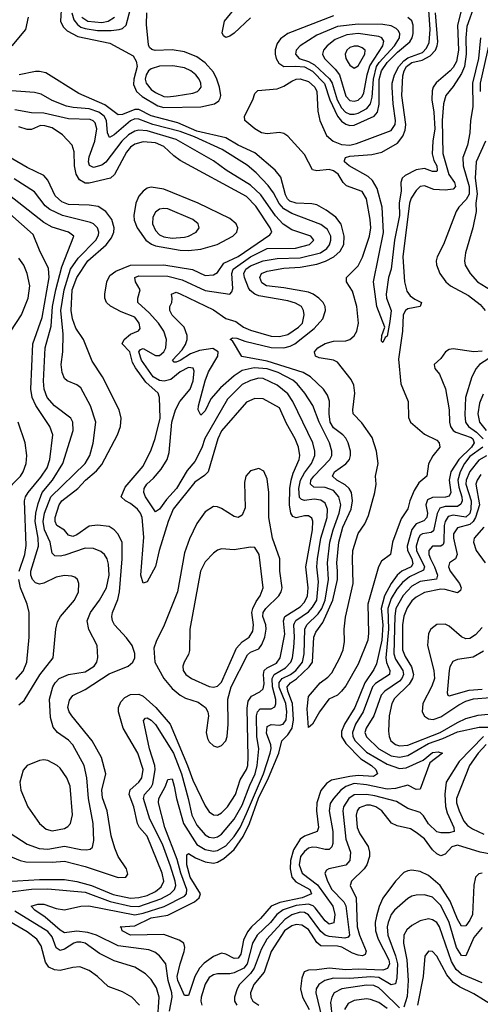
# Model space of a CAD drawing. Header units: inches. Extents: x 884549 to 1028252, y 526810 to 653624.
# Tile 592 of 656: x 993294 to 995520, y 541675 to 546437. Entities that reach past the tile are written whole.
import ezdxf

# ---------------------------------------------------------------- set-up
doc = ezdxf.new("R2010")
doc.units = ezdxf.units.IN
doc.header["$MEASUREMENT"] = 0
doc.layers.add('A9594', color=7, linetype='Continuous')

msp = doc.modelspace()

# ---------------------------------------------------------------- linework, layer by layer
at = {"layer": 'A9594', "color": 5}
for points, elevation in [([(993496.2, 546510), (993490.7, 546430), (993503.3, 546403.3), (993523.6, 546383.6), (993575.1, 546355.1), (993730, 546323.8), (993841.7, 546261.7), (993856.9, 546236.9), (993860.9, 546210), (993845.1, 546150), (993843.7, 546123.7), (993858.8, 546090), (993885.2, 546065.2), (993961.1, 546021.1), (993990, 546011.8), (994170, 546016.3), (994235, 546030), (994255.7, 546044.3), (994263.2, 546056.8), (994266.4, 546070), (994259.9, 546110), (994246.9, 546150), (994230, 546183.6), (994190, 546229.1), (994150, 546256.8), (994090, 546281.6), (994030, 546291.5), (993948.4, 546288.4), (993932.2, 546292.2), (993922, 546302), (993916.2, 546316.2), (993906.5, 546413.5), (993908.5, 546470)], 2020), ([(994410, 546445.9), (994330, 546371.8), (994310, 546356.7), (994290, 546351.3), (994279.5, 546359.5), (994273.3, 546373.3), (994283.5, 546430), (994350.3, 546510)], 1980), ([(995492.3, 546507.7), (995455.2, 546404.8), (995450.4, 546350), (995452.9, 546270), (995443.5, 546210), (995430, 546177.3), (995390, 546113.8), (995354.3, 546070), (995342.5, 546030), (995336.5, 545950), (995339.1, 545790), (995368.8, 545688.8), (995395.3, 545650), (995401, 545630), (995390, 545617.1), (995350, 545612.4), (995296.6, 545616.6), (995250, 545633.8), (995229.8, 545630.2), (995210, 545610.5), (995186.8, 545573.2), (995178.7, 545550), (995145.4, 545290), (995153.5, 545170), (995164.6, 545124.6), (995182, 545102), (995204.6, 545084.6), (995236.9, 545070), (995230.3, 545050), (995170, 545039.1), (995158.5, 545030), (995148.1, 545010), (995144.1, 544930), (995125.4, 544794.6), (995136.1, 544676.1), (995172.4, 544590), (995173.2, 544513.2), (995183.6, 544490), (995250, 544431.7), (995310, 544403.1), (995321.4, 544390), (995325, 544370), (995291.6, 544328.4), (995270.4, 544289.6), (995261.5, 544230), (995223.3, 544196.7), (995200, 544160), (995179.1, 544110), (995170, 544071.2), (995137.2, 544022.8), (995095.4, 543910), (995086, 543850), (995042.1, 543817.9), (995028.4, 543791.6), (994977.3, 543610), (994979.9, 543470), (994976, 543436), (994930, 543320.5), (994870, 543215.5), (994850, 543189.1), (994830, 543169.8), (994787.7, 543150), (994742.4, 543090), (994710, 543029.2), (994690, 543014), (994684.1, 543104.1), (994690, 543163.8), (994746.5, 543230), (994782.8, 543257.2), (994802.2, 543277.8), (994841.2, 543350), (994857.4, 543390), (994864.6, 543430), (994861.7, 543490), (994868.1, 543548.1), (994906.5, 543710), (994902.1, 543830), (994904.8, 543870), (994930, 543951.8), (994961.5, 543998.5), (994980.7, 544039.3), (995010.4, 544150.4), (995016.4, 544190), (995014.6, 544230), (995026.5, 544290), (995018.4, 544350), (994997.1, 544417.1), (994947.2, 544487.2), (994906.3, 544530), (994904.1, 544550), (994914.5, 544630), (994908.4, 544670), (994896.6, 544696.6), (994830, 544780.5), (994810, 544791), (994741, 544801), (994724, 544810), (994718.9, 544830), (994735, 544850), (994770, 544870.3), (994810, 544881.8), (994870, 544884.2), (994890, 544890.5), (994910, 544907.5), (994923, 544930), (994931, 544970), (994923.6, 545050), (994903.3, 545123.3), (994873, 545170), (994873.5, 545190), (994930, 545246.1), (994951.3, 545288.7), (994985.6, 545390), (994991, 545430), (994988.8, 545470), (994970.4, 545570.4), (994950, 545606.1), (994873.6, 545633.6), (994857.9, 545650), (994833.5, 545690), (994810, 545706.1), (994790, 545712), (994730, 545706.7), (994710, 545711.4), (994670, 545784.3), (994590, 545874.1), (994570, 545887), (994550, 545891.8), (994490, 545884.3), (994462.5, 545890), (994430, 545909.5), (994382.9, 545950), (994380.9, 545970), (994420.4, 546050), (994430, 546079.5), (994444.8, 546095.2), (994538, 546102), (994570, 546115), (994610, 546140), (994630, 546148.7), (994650, 546150.8), (994690, 546138.1), (994720.1, 546110), (994730.4, 546090), (994734.3, 545994.3), (994743.9, 545950), (994777, 545877), (994809.6, 545849.6), (994850, 545834.2), (994890, 545830.9), (994921.7, 545838.3), (995090, 545900.7), (995109.5, 545930), (995111.1, 545948.9), (995099.1, 546030), (995093.7, 546110), (995094.5, 546130), (995105.6, 546170), (995126.5, 546210), (995150, 546238.1), (995170, 546252.3), (995240.8, 546279.2), (995261, 546299), (995274, 546326), (995278.8, 546390), (995269.2, 546529.2)], 1980), ([(995441.9, 546538.1), (995410, 546410), (995414.3, 546290), (995405, 546235), (995390, 546205.6), (995375.2, 546190), (995307.5, 546132.5), (995292.3, 546110), (995287.1, 546092.9), (995285.8, 546050), (995296.1, 545990), (995300.3, 545910), (995290.8, 545850), (995288.1, 545788.1), (995295.5, 545755.5), (995310.7, 545730), (995312.3, 545707.7), (995310, 545702.2), (995290, 545702.7), (995250, 545717.3), (995210, 545711.5), (995156.5, 545683.5), (995142, 545670), (995136.4, 545650), (995137.3, 545610), (995127.9, 545550), (995129.2, 545490), (995106.4, 545370), (995090.1, 545229.9), (995077.3, 545190), (995066, 545110), (995067.4, 545090), (995089.1, 545030), (995083.2, 544976.8), (995070, 544906), (995060.4, 544899.6), (995050, 544875.3), (995042.7, 544882.7), (995045.1, 544910), (995059.5, 544950), (995020.9, 545050), (995003.4, 545170), (995051.8, 545408.2), (995046.3, 545530), (995021.3, 545621.3), (995000.1, 545660.1), (994978.4, 545678.4), (994887.2, 545730), (994864.1, 545750), (994864.4, 545755.6), (994868.2, 545770), (994890, 545776.5), (994995.6, 545784.4), (995044, 545796), (995120.9, 545839.1), (995146.7, 545873.3), (995157.4, 545902.6), (995161.2, 545930), (995140.7, 546070), (995145.8, 546165.8), (995151.8, 546190), (995163.4, 546210), (995189.6, 546230), (995238.7, 546241.3), (995277.8, 546262.2), (995303.4, 546290), (995312.3, 546310), (995314.5, 546330), (995304.4, 546470)], 1960), ([(993545.9, 546470), (993555.8, 546435.8), (993573.1, 546413.1), (993590, 546401.1), (993610, 546394.2), (993670, 546385.2), (993735.1, 546384.9), (993774.7, 546390), (993790, 546394.6), (993808.6, 546411.4), (993828.8, 546490)], 2040), ([(993258, 546310), (993322.6, 546390), (993336.3, 546450)], 2020), ([(993594.3, 546450), (993622.8, 546430), (993690, 546424.3), (993720.7, 546430), (993752.7, 546450)], 2060), ([(994810, 546455.5), (994589.8, 546370.2), (994554.7, 546345.3), (994538, 546322), (994528.5, 546291.5), (994528.7, 546270), (994533.3, 546250), (994546.5, 546226.5), (994570.4, 546210.4), (994627.5, 546212.5), (994670, 546208.3), (994710, 546188.3), (994767.8, 546127.8), (994793.4, 546050), (994830, 545970), (994850, 545946.9), (994870, 545932.4), (994890, 545925.7), (994910, 545926.8), (995007.4, 545970), (995023.5, 545990), (995031.1, 546028.9), (995032.3, 546147.7), (995042.2, 546190), (995070.4, 546230), (995120, 546280), (995179.5, 546330), (995191.8, 546350), (995196.5, 546370), (995196.3, 546410), (995190, 546430.9), (995170, 546448)], 2020), ([(995521.6, 546350), (995512.5, 546250), (995482.9, 546130), (995485.1, 546014.9), (995473.1, 545950), (995470.1, 545889.9), (995458.5, 545830), (995436.6, 545770), (995437.1, 545730), (995466.7, 545630), (995466.8, 545593.2), (995452.6, 545567.4), (995416.3, 545530), (995404, 545510), (995342.5, 545350), (995312.5, 545290), (995307.8, 545270), (995309.3, 545250.7), (995325, 545210), (995354.2, 545170), (995376.8, 545150), (995463.6, 545103.6), (995519.4, 545059.4), (995544.4, 545030)], 2020), ([(995565.1, 546330), (995519.6, 546130), (995520.5, 546090)], 2040), ([(995530, 544833.6), (995490, 544831.4), (995390, 544845.4), (995370, 544842), (995352.3, 544830), (995330, 544798), (995298, 544770), (995300.4, 544750), (995323.1, 544723.1), (995351.6, 544651.6), (995369.6, 544550), (995371.2, 544490), (995376.5, 544470), (995389.7, 544450), (995402.3, 544442.3), (995476, 544416), (995484.1, 544410), (995490.7, 544390), (995478.2, 544370), (995416.2, 544310), (995377.4, 544250), (995370.5, 544210), (995377.4, 544150), (995370, 544132), (995352.9, 544127.1), (995290, 544125.4), (995264.6, 544115.4), (995256.6, 544090), (995266, 544050), (995262.6, 544030), (995247.1, 544012.9), (995210, 543998.2), (995189, 543971), (995166.5, 543890), (995169.1, 543870), (995189.3, 543830), (995194.6, 543805.4), (995185.5, 543790), (995141.5, 543770), (995119.2, 543750), (995089.2, 543710.8), (995058, 543650), (995041.9, 543590), (995049.6, 543509.6), (995043.9, 543436.1), (995018.6, 543321.4), (995005.8, 543294.2), (994962.2, 543230), (994913.3, 543110), (994864.7, 543030), (994850, 542993.8), (994850, 542970), (994870, 542937), (994942.5, 542862.5), (994993.7, 542830), (995015.7, 542810), (995023.9, 542790), (995003.6, 542776.4), (994930, 542780.8), (994890, 542777.4), (994801.4, 542758.6), (994776.8, 542743.2), (994750, 542709.1), (994730.1, 542650), (994728, 542610), (994738.9, 542530), (994732.3, 542510), (994670, 542488.3), (994650, 542473), (994617.9, 542422.1), (994602.2, 542370), (994600.9, 542330), (994610, 542289.6), (994627.9, 542267.9), (994695.7, 542230), (994704, 542210), (994659.2, 542190), (994552.1, 542167.9), (994509.3, 542150), (994458.6, 542090), (994414.7, 542050), (994394.7, 542025.3), (994375.3, 541984.7), (994363.3, 541916.7), (994350, 541897.8), (994330, 541896.5), (994290, 541917.4), (994270, 541921.6), (994230, 541906.4), (994185.9, 541874.1), (994162.8, 541850), (994140.4, 541810), (994110, 541717.4), (994090, 541717.4), (994057.6, 541790), (994055.5, 541810), (994069.4, 541870.6), (994089.4, 541930), (994091.7, 541950), (994087, 541970), (994064.9, 541984.9), (993990, 542012), (993829.6, 542010), (993788.9, 542030), (993785.2, 542045.2), (993779.5, 542050), (993850, 542053.8), (993930, 542093.3), (994010, 542106.4), (994138.2, 542170), (994161.6, 542190), (994167.9, 542210), (994117.1, 542290), (994102, 542350), (994102, 542398), (994110, 542405), (994143.8, 542383.8), (994190, 542363.4), (994230, 542358), (994250, 542361.8), (994280.4, 542379.6), (994330, 542423.9), (994373.3, 542486.7), (994404.1, 542550), (994448.1, 542671.9), (994496.6, 542770), (994546.6, 542890), (994561.7, 542950), (994590, 542978.5), (994611.3, 543010), (994616.7, 543050), (994612.3, 543130), (994590, 543190), (994587, 543210), (994603.6, 543230), (994631.1, 543248.9), (994693.6, 543306.4), (994709.3, 543330), (994715.4, 543450), (994725.8, 543474.2), (994758.8, 543521.2), (994807.6, 543630), (994829.4, 543730), (994830.9, 543770), (994826.2, 543810), (994836.6, 543910), (994856.7, 543983.3), (994895.6, 544070), (994902.1, 544110), (994897.8, 544150), (994886.7, 544170), (994867, 544187), (994826.8, 544210), (994806.7, 544230), (994815.5, 544250), (994870.9, 544289.1), (994887.6, 544310), (994893.6, 544330), (994893.4, 544350), (994882.2, 544390), (994870, 544412.7), (994856.7, 544430), (994810, 544463.3), (994794.6, 544490), (994789.4, 544530), (994791.5, 544591.5), (994781, 544621), (994762.1, 544650), (994699.4, 544710), (994664.5, 544730), (994490, 544785.5), (994368.3, 544808.3), (994323.2, 544883.2), (994311.5, 544890), (994322, 544898), (994343.6, 544896.4), (994382.6, 544882.6), (994510, 544850.9), (994570, 544850.8), (994601.6, 544858.4), (994623.9, 544870), (994716.7, 544943.3), (994758.5, 544990), (994772.7, 545030), (994770.8, 545050), (994760.1, 545070), (994740.6, 545090), (994712.2, 545110), (994690, 545118.6), (994570, 545140.6), (994486.8, 545150), (994463.7, 545163.7), (994454.1, 545190), (994463.4, 545210), (994490, 545221.6), (994570, 545236), (994650, 545239.6), (994730, 545255.2), (994771.4, 545268.6), (994811.8, 545290), (994842.6, 545317.4), (994860.1, 545350), (994862.2, 545390), (994847.8, 545447.8), (994822.1, 545482.1), (994776.1, 545516.1), (994730, 545541.1), (994706.8, 545546.8), (994630, 545549.1), (994600.1, 545560.1), (994587.8, 545570), (994578.2, 545590), (994555.5, 545675.5), (994528.1, 545710), (994430, 545793.9), (994350, 545830.5), (994290, 545865.4), (994150, 545898.4), (994057.5, 545937.5), (993930, 545971.7), (993870, 546002.2), (993850, 546002.7), (993790, 545978.6), (993770, 545976.9), (993705.8, 546025.8), (993579.4, 546079.4), (993419.5, 546179.5), (993390, 546186.9), (993370, 546185.8), (993290.9, 546170.9)], 2020), ([(994017.5, 541642.5), (994031.6, 541710), (994029.9, 541730.1), (994011.8, 541790), (993999.9, 541870), (993969.9, 541909.9), (993946.6, 541926.6), (993918.4, 541938.4), (993770, 541958), (993664.4, 542010), (993622.5, 542022.5), (993570, 542028.5), (993510, 542021.1), (993490, 542033.5), (993416.9, 542096.9), (993366.3, 542130), (993349.8, 542150), (993380.9, 542159.1), (993410, 542159.6), (993470, 542138.3), (993510, 542131.3), (993590, 542150.1), (993628.7, 542151.3), (993850, 542107), (993890, 542115.3), (993991.7, 542148.3), (994090, 542197.8), (994100.3, 542210), (994102.3, 542230), (994073.2, 542310), (994055.6, 542375.6), (993994.6, 542530), (993964.3, 542650), (993966.8, 542670), (993998.8, 542730), (994010, 542762.4), (994030, 542764.9), (994041.1, 542730), (994051, 542670), (994086.2, 542550), (994150, 542447.2), (994190, 542423.8), (994230, 542416.4), (994250, 542418.4), (994290, 542441.9), (994330, 542486.3), (994358.8, 542530), (994390, 542598.1), (994471.7, 542790), (994504.7, 542890), (994510, 542911.8), (994507.8, 542930), (994486.3, 542986.3), (994490, 543018), (994510, 543028.7), (994550, 543024.4), (994567.4, 543030), (994581.3, 543050), (994584.5, 543090), (994579.9, 543130), (994548.4, 543208.4), (994548.6, 543231.4), (994562.8, 543250), (994602.7, 543270), (994628.6, 543290), (994660.1, 543330), (994668.9, 543370), (994671.8, 543490), (994682.5, 543510), (994736.8, 543563.2), (994754, 543590), (994770.7, 543630), (994787.4, 543730), (994781.3, 543810), (994792.3, 543910), (994808.6, 543970), (994838.7, 544050), (994845.6, 544090), (994837.1, 544130), (994810, 544159.4), (994770, 544174.4), (994716.2, 544176.2), (994699.7, 544190), (994701.9, 544210), (994715.1, 544230), (994793.5, 544310), (994802.3, 544330), (994803, 544350), (994792.2, 544390), (994742.2, 544490), (994711.4, 544571.4), (994672.3, 544630), (994635.3, 544675.3), (994613.5, 544693.5), (994543.4, 544730), (994490, 544748.5), (994427.5, 544752.5), (994370, 544740.8), (994330, 544714.6), (994264.1, 544655.9), (994217.4, 544602.6), (994190, 544544.7), (994170, 544524.7), (994167.2, 544527.2), (994157.1, 544550), (994158.3, 544570), (994189.6, 544690), (994206.1, 544733.9), (994252.3, 544810), (994252.7, 544830), (994227.2, 544847.2), (994162.5, 544837.5), (994119.7, 544820.3), (994070, 544788.4), (994050, 544779.9), (994040.5, 544780.5), (994032.9, 544790), (994079, 544841), (994094.6, 544865.4), (994103.2, 544890), (994104.1, 544910), (994088.3, 544950), (994030, 545007.7), (994019.2, 545030), (994019.8, 545050), (994028.7, 545070), (994030.7, 545089.3), (994026.8, 545110), (994050, 545118.9), (994070, 545111.4), (994230, 545033.9), (994290, 544991.4), (994337.9, 544977.9), (994376.4, 544950), (994410, 544935.4), (994510, 544906.3), (994550, 544905.6), (994590, 544915.2), (994641.8, 544950), (994660.4, 544970), (994668.8, 545010), (994665.5, 545030), (994655.4, 545050), (994626.6, 545066.6), (994590, 545077.3), (994450, 545102.2), (994429.7, 545109.7), (994407.6, 545127.6), (994400.2, 545140.2), (994380.3, 545190), (994377.6, 545210), (994387.4, 545230), (994410, 545246.5), (994470.1, 545270.1), (994538.3, 545281.7), (994650, 545285.3), (994747.9, 545310), (994778.5, 545330), (994792.1, 545347.9), (994798.6, 545370), (994798.3, 545390), (994782.4, 545422.4), (994750, 545446.8), (994610, 545500.5), (994570, 545522.8), (994548.6, 545548.6), (994520.1, 545600.1), (994494.6, 545634.6), (994436.5, 545696.5), (994393.4, 545733.4), (994272.5, 545810), (994138.2, 545870), (994070, 545896.3), (993936.7, 545930), (993870, 545956), (993850, 545957.3), (993830, 545948.4), (993750, 545879.4), (993727.7, 545867.7), (993717.5, 545890), (993713.7, 545950), (993701.6, 545970), (993676.3, 545990), (993630, 546005.2), (993551.9, 546011.9), (993519.2, 546019.2), (993450, 546046.5), (993397.3, 546077.3), (993365.6, 546085.6), (993210, 546096.5)], 2040), ([(993250, 542218.4), (993350, 542231.5), (993430, 542233.1), (993610, 542217.6), (993731.7, 542171.7), (993830, 542149.3), (993870, 542148.7), (993975.7, 542184.3), (994020.9, 542210), (994041.9, 542230), (994048.1, 542250), (994045, 542270), (994022.9, 542342.9), (993984.1, 542450), (993922.6, 542570), (993892.6, 542670), (993897.6, 542690), (993930, 542725), (993938, 542742), (993948.8, 542810), (993947.5, 542830), (993921.9, 542910), (993892.9, 543047.1), (993901.1, 543058.9), (993910, 543060.2), (993930, 543048.6), (993950, 543028.7), (994037.7, 542890), (994076.2, 542790), (994108.9, 542670), (994125.1, 542590), (994150, 542541.5), (994190, 542494.4), (994210, 542484.1), (994230, 542480.8), (994250, 542484.7), (994270, 542497.3), (994330, 542570.6), (994370, 542637.4), (994405.6, 542734.4), (994431.9, 542790), (994442.3, 542830), (994449.9, 542909.9), (994439.5, 542970), (994438.5, 543070), (994442.8, 543090), (994455.8, 543104.2), (994510, 543103.3), (994526.6, 543113.4), (994531.8, 543128.2), (994531.3, 543148.7), (994516.4, 543210), (994513.7, 543250), (994524.4, 543270), (994578.3, 543301.7), (994604.2, 543330), (994612.2, 543350), (994619.6, 543400.4), (994622.6, 543450), (994618.5, 543510), (994621.8, 543518.2), (994629.3, 543530.7), (994690, 543572.8), (994710, 543595.4), (994729.7, 543630), (994737.9, 543717.9), (994731, 543790), (994733.5, 543830), (994750.2, 543930), (994779.8, 544030), (994781.8, 544070), (994770, 544098.8), (994750, 544113.7), (994717.3, 544117.3), (994670, 544111.4), (994656.2, 544116.2), (994646.9, 544126.9), (994642.8, 544170), (994651.3, 544210), (994670, 544245), (994704.8, 544290), (994721.1, 544330), (994721.3, 544350), (994711.5, 544390), (994614.3, 544590), (994590, 544627.6), (994538, 544670), (994470, 544701.1), (994450, 544704), (994410, 544692.8), (994370, 544673.4), (994298.3, 544601.7), (994189, 544411), (994174.1, 544365.9), (994140.3, 544299.7), (994102.7, 544257.3), (994051.9, 544170), (994002.9, 544117.1), (993970, 544069.8), (993950, 544057.2), (993901.7, 544130), (993893.6, 544150), (993895.2, 544170), (993908.2, 544190), (993941, 544219), (993977.5, 544262.5), (994007.4, 544310), (994015.6, 544344.4), (994029.9, 544490), (994046.4, 544550), (994067.2, 544590), (994117.6, 544650), (994132.5, 544690), (994136.5, 544736.5), (994131.6, 544751.6), (994110, 544754.3), (994070, 544733.6), (994023.6, 544696.4), (993991.8, 544688.2), (993970, 544691.4), (993939.4, 544710), (993882.4, 544790), (993870, 544830), (993878, 544842), (993890, 544846.4), (993950, 544813.1), (993970, 544812.9), (993989.9, 544830), (993999.4, 544850), (994004.2, 544890), (993989.9, 544929.9), (993965.3, 544970), (993920, 545020), (993865.3, 545070), (993865.5, 545090), (993875.4, 545130), (993853.4, 545170), (993850.8, 545190), (993870, 545197.5), (994010, 545196.5), (994078.9, 545178.9), (994190, 545127), (994310, 545109.1), (994319.7, 545120.3), (994323.5, 545136.5), (994319.6, 545210), (994325.7, 545230), (994409.8, 545290.2), (994490, 545330.6), (994627.2, 545332.8), (994695, 545350), (994715.5, 545370), (994701.5, 545390), (994610, 545420.1), (994567.6, 545447.6), (994530, 545488.7), (994459.4, 545590), (994410, 545637.2), (994292.5, 545710), (994230, 545755), (994050, 545857.2), (993910, 545899.1), (993870, 545902.7), (993850, 545897.9), (993820.2, 545879.8), (993786.7, 545850), (993710, 545748), (993690, 545734), (993650, 545722.3), (993631.6, 545731.6), (993626.8, 545750), (993630, 545773.6), (993656.8, 545850), (993667.3, 545910), (993657.8, 545937.8), (993648.2, 545948.2), (993633.9, 545953.9), (993530, 545957.1), (993410, 545984.7), (993350, 545986.3), (993270, 546001.4)], 2060), ([(993230, 542269.3), (993390, 542278.9), (993510, 542279.1), (993570.5, 542269.5), (993640.4, 542250), (993745.5, 542205.5), (993830, 542188.5), (993870, 542190.7), (993910, 542201.6), (993950, 542220.3), (993977.2, 542242.8), (993989.9, 542270), (993983.1, 542310), (993910, 542487.7), (993873.4, 542530), (993863.3, 542550), (993845.2, 542630), (993822.7, 542690), (993827.4, 542712.6), (993869, 542750), (993883.4, 542770), (993889.9, 542809.9), (993864.7, 542890), (993793.9, 543010), (993771.1, 543090), (993771.4, 543110), (993782.6, 543137.4), (993801.9, 543158.1), (993830, 543173.2), (993870, 543174.6), (993890, 543164.9), (993951.2, 543111.2), (994020.8, 543030), (994105.5, 542830), (994130, 542759.1), (994190, 542635.2), (994210, 542605.6), (994230.8, 542590.8), (994250, 542590.1), (994270, 542601.2), (994298.2, 542630), (994337.1, 542690), (994358.9, 542761.1), (994389.9, 542810), (994396, 542830), (994398.7, 542870), (994393.2, 543106.8), (994398.8, 543141.2), (994415, 543165), (994454.5, 543185.5), (994470, 543201), (994474.8, 543225.2), (994471.9, 543270), (994475.8, 543290), (994490, 543302.7), (994534.8, 543325.2), (994552.6, 543350), (994575, 543465), (994569.5, 543530), (994574.8, 543550), (994650, 543597.2), (994670, 543619.6), (994684.9, 543650), (994687.9, 543690), (994677.7, 543790), (994709.2, 543970), (994711.3, 544011.3), (994705.6, 544025.6), (994690, 544037.9), (994670, 544038.1), (994630, 544027.6), (994613.7, 544033.7), (994604.3, 544050), (994598.2, 544090), (994600.1, 544170), (994605.8, 544210), (994615.8, 544244.2), (994645, 544310), (994647.6, 544330), (994640.9, 544370), (994626.2, 544410), (994584.2, 544484.2), (994550, 544559.6), (994470, 544603.8), (994430, 544605), (994390, 544587.7), (994270, 544449.2), (994250.8, 544410), (994204.2, 544250), (994187.3, 544232.7), (994139.8, 544200.2), (994036.1, 544070), (994011.5, 544010), (993968.4, 543870), (993950, 543791.9), (993910, 543718.1), (993890, 543712.2), (993879.6, 543750), (993893.8, 543933.8), (993885.3, 544030), (993878.2, 544050), (993863.7, 544070), (993830, 544096.7), (993804.8, 544110), (993784.8, 544130), (993804.1, 544175.9), (993890, 544277.1), (993930, 544356.5), (993948.6, 544411.4), (993973.1, 544510), (993969.4, 544609.4), (993963.2, 544630), (993903.3, 544683.3), (993853.3, 544753.3), (993839.4, 544779.4), (993825.4, 544830), (993789.5, 544870), (993798.7, 544890), (993830, 544916.4), (993868.2, 544931.8), (993876.6, 544943.4), (993871.9, 544970), (993850, 544997.7), (993783.7, 545023.7), (993732, 545052), (993713.2, 545070), (993704.5, 545090), (993705, 545110), (993715, 545170), (993730, 545199.1), (993758.4, 545221.6), (993829.9, 545250.1), (993990, 545251.6), (994129.5, 545229.5), (994190, 545199.9), (994230, 545202.6), (994250, 545215), (994281.2, 545258.8), (994350, 545292.1), (994502.8, 545397.2), (994511.9, 545410), (994505, 545430), (994435.4, 545535.4), (994390, 545582.2), (994070, 545756.7), (994038.6, 545778.6), (993990, 545823.1), (993950, 545842), (993890, 545846.2), (993850, 545834.4), (993830, 545820.1), (993810, 545796.9), (993751.3, 545688.8), (993732.1, 545670), (993630, 545647.1), (993610, 545647), (993582.2, 545662.2), (993566.2, 545690), (993558.3, 545730), (993557.4, 545797.4), (993547.2, 545830), (993500.8, 545880.8), (993450, 545914.8), (993415.6, 545924.4), (993395, 545925), (993350, 545905.9), (993330, 545905.7), (993290, 545919.5)], 2080), ([(995546.1, 545850), (995500.3, 545750), (995495.4, 545670), (995505.5, 545594.5), (995499.1, 545550), (995499.9, 545510), (995483.9, 545430), (995449.6, 545310), (995444.7, 545270), (995447.5, 545250), (995471.5, 545210), (995506.3, 545170), (995570, 545130.1)], 2040), ([(993230, 542398.5), (993295.5, 542370), (993324, 542364), (993450, 542362.9), (993510, 542367), (993610, 542340.7), (993770, 542288.5), (993807.6, 542290), (993815.8, 542304.2), (993810.4, 542330), (993770.3, 542390.3), (993753.4, 542430), (993736.7, 542490), (993717.3, 542610), (993694.2, 542674.2), (993691.5, 542710), (993709.5, 542790), (993689.1, 542869.1), (993644.3, 542950), (993545.8, 543070), (993533, 543090), (993527.2, 543110), (993534.2, 543145.8), (993550.8, 543169.2), (993610, 543196.9), (993726.3, 543273.7), (993818.5, 543310), (993841.3, 543330), (993849.8, 543350), (993850.9, 543370.9), (993837.8, 543410), (993810, 543446.8), (993751.4, 543510), (993741.7, 543530), (993738.5, 543550), (993741.7, 543570), (993768, 543632), (993776.8, 543670), (993789.4, 543829.4), (993788.8, 543908.8), (993769.6, 543949.6), (993750, 543970.5), (993725.6, 543985.6), (993670, 543993), (993630, 543986.8), (993570, 543945.4), (993550, 543938.2), (993530, 543944.1), (993510, 543967.9), (993473, 543990), (993464.6, 544010), (993465.9, 544030), (993484.9, 544090), (993497.7, 544110), (993575.4, 544170), (993611.9, 544210), (993664.6, 544255.4), (993690, 544285.8), (993766.5, 544430), (993780.6, 544470), (993783.9, 544510), (993775, 544550), (993694.5, 544710), (993644.8, 544784.8), (993602.9, 544890), (993565.4, 544945.4), (993549.6, 544990), (993543, 545030), (993547.4, 545130), (993569.7, 545190), (993623.7, 545270), (993711.3, 545348.7), (993738.3, 545381.7), (993748.8, 545410), (993750.7, 545430), (993739.2, 545470), (993709.9, 545510), (993672.8, 545532.8), (993630, 545539.3), (993530, 545544), (993496.9, 545556.9), (993464.5, 545584.5), (993430, 545660.7), (993410, 545684.1), (993330, 545723), (993210, 545791.7)], 2120), ([(993221, 542521), (993330.2, 542450), (993388, 542428), (993430, 542425.3), (993510, 542440.3), (993590, 542423.8), (993617.3, 542422.7), (993634.5, 542425.5), (993645.7, 542434.3), (993652.6, 542467.4), (993649.5, 542550), (993627.1, 542670), (993618.7, 542770), (993604.7, 542830), (993550, 542930.6), (993530, 542952.8), (993476.1, 542990), (993455.8, 543015.8), (993442.7, 543062.7), (993438.4, 543150), (993453.1, 543210), (993464.6, 543230), (993484.3, 543250), (993530, 543270.1), (993610, 543283.7), (993653.1, 543310), (993666.9, 543330), (993671.6, 543351.6), (993668, 543410), (993627.2, 543487.2), (993620.2, 543530), (993635.8, 543570), (993679, 543630), (993713.6, 543690), (993725.8, 543750), (993723.7, 543803.7), (993716.5, 543830), (993704.2, 543850), (993685.2, 543865.2), (993650, 543880.2), (993610, 543881.6), (993512.4, 543847.6), (993490, 543842.6), (993464, 543844), (993450, 543856.4), (993441, 543910), (993413.5, 543970), (993406.5, 544010), (993412.9, 544050), (993444.9, 544130), (993610.7, 544290), (993632, 544330), (993649.2, 544389.2), (993661.5, 544490), (993635.9, 544570), (993590, 544656.8), (993570, 544670.8), (993522.4, 544690), (993510, 544702.4), (993499.8, 544730), (993494.5, 544770), (993502.8, 544830), (993503.1, 544916.9), (993493, 545030), (993508.8, 545130), (993539.4, 545230), (993575.6, 545284.4), (993662.1, 545370), (993674.2, 545394.2), (993675.8, 545410), (993669.9, 545429.9), (993650, 545449.1), (993635.8, 545455.8), (993500.3, 545490), (993439.1, 545519.1), (993416.4, 545536.4), (993364.7, 545604.7), (993267.3, 545667.3)], 2140), ([(993290, 543123), (993315.8, 543144.2), (993391.7, 543268.3), (993455, 543350), (993467.7, 543490), (993475.8, 543524.2), (993491.4, 543550), (993559.3, 543630), (993577.2, 543670), (993580.3, 543710), (993573.1, 543730), (993560.5, 543740.5), (993545.9, 543745.9), (993510, 543748.3), (993470, 543741.5), (993410, 543711.2), (993390, 543707.1), (993370, 543713.2), (993355.5, 543730), (993347.2, 543750), (993346.8, 543770), (993383.9, 543890), (993383.3, 543930), (993368.8, 544010), (993371.2, 544050), (993382.7, 544097.3), (993402.7, 544150), (993451.7, 544210), (993502, 544290), (993551.9, 544450), (993551.1, 544490), (993540.2, 544510), (993462.3, 544570), (993426.8, 544610), (993411.2, 544650), (993408.9, 544688.9), (993417.1, 544850), (993445.5, 544954.5), (993452.8, 545050), (993468, 545130), (993498, 545242), (993555.6, 545390), (993529.8, 545409.8), (993450, 545434.3), (993410, 545456.3), (993190, 545629.5)], 2160), ([(993290.8, 543770), (993318.1, 543850), (993325.3, 543894.7), (993317.3, 544110), (993322.1, 544130), (993334.1, 544150), (993395.9, 544224.1), (993425.7, 544270), (993439.6, 544310), (993453.4, 544430), (993439.1, 544470), (993370.9, 544570.9), (993354.7, 544610), (993347, 544650), (993356.9, 544870), (993402.7, 544997.3), (993436, 545190), (993433.3, 545233.3), (993390, 545322.1), (993358.8, 545398.8), (993188.4, 545548.4)], 2180), ([(993250.9, 544930), (993303, 545010), (993334.4, 545090), (993342.5, 545150), (993329.7, 545210), (993313.4, 545250), (993290, 545284.1)], 2220), ([(995611.3, 544830), (995517.1, 544770), (995500.8, 544750), (995479.5, 544710), (995449.4, 544610.6), (995445.2, 544525.2), (995448.9, 544490), (995462.8, 544470), (995501.4, 544441.4), (995533.6, 544410)], 2040), ([(995533.9, 544626.1), (995517.1, 544582.9), (995508.1, 544530), (995517.4, 544490), (995548.4, 544450)], 2060), ([(993220.4, 544150), (993296.8, 544230), (993310.5, 544250), (993324.7, 544290), (993328.1, 544330), (993320.2, 544390), (993285.5, 544490)], 2220), ([(995532.3, 544370), (995470, 544324), (995444.5, 544290), (995422.9, 544250), (995412, 544210), (995416.1, 544176.1), (995431.5, 544130), (995432.7, 544110), (995426.9, 544093.1), (995410, 544082.9), (995350, 544083.2), (995325.6, 544074.4), (995312, 544048), (995294.5, 543965.5), (995282.8, 543957.2), (995240.5, 543950), (995230, 543943.5), (995221.2, 543930), (995210.3, 543890), (995212.3, 543870), (995250.3, 543790), (995245.4, 543774.6), (995178, 543742), (995145, 543715), (995117.7, 543682.3), (995090, 543637.2), (995073.6, 543590), (995077.1, 543490), (995063.4, 543350), (995067.5, 543327.5), (995083.3, 543290), (995080.8, 543270), (995013.4, 543226.6), (995000.1, 543210), (994954.3, 543090), (994917.9, 543030), (994902.1, 542990), (994903.5, 542970), (994914.8, 542950), (994970, 542895.1), (995070, 542837.1), (995130, 542815.3), (995162.1, 542817.9), (995243.6, 542856.4), (995290, 542893.3), (995316.6, 542896.6), (995337, 542890), (995277.2, 542842.8), (995230, 542715.1), (995210, 542714.3), (995170, 542735.5), (995110, 542718.1), (995070, 542715), (994970, 542736), (994910, 542742.6), (994870, 542727.9), (994846.9, 542710), (994810, 542669.9), (994794.6, 542645.4), (994789.8, 542610.2), (994807.6, 542510), (994807.1, 542452.9), (994803, 542437), (994790, 542423.8), (994770, 542423.9), (994730, 542434.1), (994710, 542434.9), (994690, 542429.4), (994670, 542414.6), (994650.6, 542390), (994644.1, 542350), (994658.9, 542310), (994733.2, 542253.2), (994808.1, 542150), (994817.2, 542110), (994811.8, 542068.2), (994790, 542062.6), (994770, 542078.2), (994722.2, 542142.2), (994711.7, 542151.7), (994690, 542159.4), (994630, 542152.3), (994567.8, 542132.2), (994536.8, 542110), (994507, 542070), (994441.2, 542010), (994419.7, 541970), (994393.8, 541870), (994378, 541850), (994330, 541826.5), (994310, 541822.2), (994250, 541823), (994230, 541818.1), (994210, 541805.2), (994190, 541771.7), (994171.6, 541710), (994168.8, 541690), (994174.4, 541670)], 2040), ([(995550, 544327.6), (995513.7, 544306.3), (995470, 544251.6), (995452.1, 544210), (995451.3, 544190), (995476.8, 544110), (995475.5, 544070), (995470, 544049.1), (995450, 544030.8), (995390, 544041.4), (995365.8, 544034.2), (995350.3, 544010), (995345.6, 543990), (995344.3, 543910), (995340.5, 543899.5), (995329.7, 543890.3), (995289.2, 543890), (995271.7, 543870), (995272.3, 543850), (995279.2, 543830), (995299.7, 543790), (995313.6, 543750), (995308.4, 543731.6), (995230, 543719.2), (995190, 543697.4), (995147.5, 543652.5), (995112.5, 543590), (995107.1, 543552.9), (995102.1, 543370), (995110, 543344.9), (995145.9, 543290), (995148.9, 543270), (995140.7, 543250), (995130, 543238.1), (995059.6, 543190), (995041.4, 543170), (995005.4, 543070), (994968, 543010), (994963, 542990), (994970, 542968.6), (995030.5, 542910), (995090, 542876.4), (995130, 542869.6), (995170, 542878.3), (995270, 542936.5), (995339, 542961), (995410, 542993.5), (995515.2, 543015.2), (995556.1, 543016.1)], 2060), ([(995523.3, 544236.7), (995505.4, 544210), (995499.1, 544190), (995517.2, 544090), (995497.9, 544030), (995486.3, 544010), (995470, 543995.6), (995410, 543979.5), (995391.7, 543950), (995391.2, 543928.8), (995409, 543850), (995400.4, 543830), (995371, 543810), (995366.3, 543790), (995374.4, 543770), (995420.4, 543710), (995427.8, 543690), (995424.4, 543675.6), (995410, 543664.9), (995350, 543681.3), (995330, 543682.1), (995250, 543666.8), (995210, 543644.8), (995190, 543627.1), (995167.4, 543592.6), (995150, 543552.2), (995144.2, 543510), (995144.4, 543390), (995156.6, 543356.6), (995187.9, 543307.9), (995196.9, 543270), (995192, 543250), (995176, 543224), (995105.9, 543154.1), (995092.2, 543130), (995080.1, 543070), (995076.6, 542996.6), (995079.3, 542970), (995088.3, 542950), (995110, 542931.3), (995130, 542924.8), (995170, 542929), (995326.4, 542990), (995410, 543038.7), (995450, 543056.8), (995510, 543073.5), (995590, 543081.2)], 2080), ([(995537.5, 543982.5), (995491.1, 543930), (995486.8, 543910), (995500.8, 543870), (995544, 543810)], 2120), ([(993274.5, 543245.5), (993310, 543286.4), (993328.3, 543330), (993339.9, 543450), (993339.4, 543570), (993329.9, 543610), (993297.2, 543690), (993289.2, 543730)], 2180), ([(995530, 543497.4), (995498, 543462), (995470, 543444.1), (995450, 543442.8), (995430, 543451.8), (995370, 543503.2), (995350, 543513.4), (995310, 543511.2), (995281.9, 543490), (995270, 543467.6), (995264.8, 543410), (995296.5, 543290), (995298.8, 543250), (995286.2, 543213.8), (995241.9, 543130), (995238.7, 543090), (995250, 543068.1), (995270, 543056.3), (995293, 543053), (995330, 543065.2), (995416, 543124), (995450, 543141.6), (995488.4, 543151.6), (995570, 543159.2)], 2120), ([(995536.4, 543383.6), (995485.5, 543354.5), (995410, 543342.2), (995387.7, 543332.3), (995373.6, 543306.4), (995370.7, 543290), (995360.9, 543180.9), (995363.7, 543170), (995370, 543166.8), (995466.4, 543193.6), (995530, 543198.6)], 2140), ([(995536.3, 542970), (995417.8, 542850), (995356, 542750), (995349.5, 542690.5), (995352.2, 542632.2), (995360.5, 542600.5), (995392.9, 542530), (995394.7, 542510), (995370, 542503.6), (995330, 542504), (995310, 542509.8), (995270, 542547), (995246.1, 542586.1), (995230, 542602.5), (995170, 542621.9), (995115.4, 542655.4), (995010, 542683.8), (994969.8, 542690.2), (994911.2, 542688.8), (994885.2, 542670), (994859.5, 542630), (994855.4, 542610), (994870, 542473.7), (994893.4, 542410), (994890.1, 542370), (994870, 542347.7), (994788.2, 542330), (994776.6, 542323.4), (994769.4, 542310), (994781.9, 542270), (994802.4, 542230), (994861.4, 542170), (994870, 542151), (994887.8, 542010), (994881, 541999), (994865.5, 541994.5), (994790, 542002.7), (994770, 542009.4), (994750, 542027.8), (994690, 542107.4), (994670, 542118.8), (994650, 542120), (994610, 542107.8), (994575.5, 542084.5), (994489, 541990), (994460.5, 541939.5), (994427.2, 541850), (994410, 541824.2), (994357.1, 541770), (994345.3, 541750), (994332, 541710), (994332.2, 541690), (994343.8, 541670)], 2060), ([(995548.8, 542931.2), (995510.6, 542890), (995468.4, 542830), (995405.1, 542670), (995405.1, 542650), (995418, 542610), (995441.5, 542561.5), (995459.2, 542539.2), (995482.9, 542522.9), (995537.3, 542497.3)], 2080), ([(995596.4, 542396.4), (995520.3, 542410), (995410, 542444.8), (995383.4, 542436.6), (995350, 542400.5), (995330, 542392.7), (995310, 542402.3), (995290, 542421.4), (995250, 542474.5), (995210, 542506.6), (995183.4, 542523.4), (995118.7, 542538.7), (995091.2, 542551.2), (995044.1, 542610), (995015.8, 542630), (994990, 542638), (994970, 542637.8), (994935.5, 542624.5), (994924.4, 542610), (994920.5, 542590), (994925.7, 542530), (994938.7, 542498.7), (994978.3, 542438.3), (994984.9, 542410), (994984.1, 542390), (994971.3, 542350), (994959.2, 542330), (994898, 542270), (994891.4, 542250), (994919.8, 542190), (994924.9, 542050), (994935.9, 542010), (994968.8, 541931.2), (994964.3, 541915.7), (994950.7, 541909.3), (994930, 541911.8), (994902.2, 541922.2), (994851.1, 541951.1), (994830, 541956.2), (994750, 541958.2), (994730, 541973.6), (994690, 542036.9), (994657.2, 542057.2), (994630, 542060.8), (994610, 542055.1), (994574.6, 542030), (994509, 541930), (994475.3, 541830), (994426.1, 541770), (994410.1, 541729.9), (994411.3, 541710), (994421.3, 541690), (994450, 541670.7)], 2080), ([(995530, 542309.9), (995513.9, 542306.1), (995497.6, 542290), (995489.2, 542250.8), (995482.1, 542110), (995470, 542082.1), (995450, 542054.9), (995430, 542053.6), (995410, 542086.3), (995374.2, 542174.2), (995325.8, 542250), (995270, 542297.9), (995230, 542316.7), (995190, 542324), (995170, 542321.2), (995150, 542312), (995110, 542270.7), (995050, 542187.7), (995031.8, 542148.2), (995018, 542102), (995012.3, 542070), (995013.9, 542030), (995026, 541990), (995078, 541890), (995080.8, 541870), (995072.2, 541847.8), (995050, 541840.8), (994930, 541844.8), (994870, 541841.8), (994790, 541850.5), (994730, 541841), (994690, 541840.2), (994668.6, 541831.4), (994658, 541802), (994651.8, 541750), (994661.7, 541710), (994692.7, 541650)], 2120), ([(995530, 542046.7), (995490, 541998.1), (995450.1, 541909.9), (995430, 541910.6), (995404.9, 541950), (995370, 542070.5), (995330, 542152.5), (995290, 542192.9), (995250, 542204.1), (995210, 542203), (995190, 542198), (995170, 542186), (995105.1, 542130), (995090, 542109), (995074.3, 542070), (995070.4, 542049.6), (995073.5, 542010), (995110.5, 541910), (995119.4, 541870), (995117.3, 541802.7), (995110, 541773.5), (995090, 541768.8), (995030, 541805.1), (994990, 541808), (994890, 541800), (994810, 541801.2), (994769.4, 541790.6), (994739.1, 541770), (994727.3, 541750), (994725.9, 541730), (994754, 541610)], 2140), ([(993959.4, 541590), (993968.3, 541710), (993955, 541755), (993930, 541794.8), (993901.8, 541821.8), (993850, 541855), (993750, 541884.5), (993680.2, 541920.2), (993610.7, 541970), (993590, 541975.9), (993570, 541975.5), (993556.2, 541970), (993510, 541941.1), (993490, 541935.2), (993470, 541948.2), (993450, 542001), (993430, 542026.3), (993270, 542124.6)], 2060), ([(995530, 541778.3), (995430, 541821.4), (995403.9, 541843.9), (995381.4, 541881.4), (995323.1, 542050), (995310, 542070.4), (995290, 542083.4), (995270, 542088), (995230, 542078.8), (995190, 542056.8), (995164.8, 542035.2), (995151, 542009), (995148.6, 541970), (995165.8, 541890), (995171.9, 541790), (995166.6, 541713.4), (995150, 541660.7)], 2160), ([(993873.6, 541670), (993836.1, 541710), (993790, 541735.2), (993720.7, 541760.7), (993669.8, 541810), (993630, 541838.8), (993584.3, 541855.7), (993550, 541853.7), (993490, 541838.5), (993461.3, 541841.3), (993434, 541854), (993418.4, 541878.4), (993397.6, 541957.6), (993376.4, 541990), (993330, 542025.3), (993252.1, 542070)], 2080), ([(995630, 541637.8), (995490, 541724.8), (995419.3, 541759.3), (995390, 541780.7), (995357.9, 541817.9), (995310, 541907), (995290, 541930.8), (995270, 541932.1), (995252.5, 541907.5), (995244.2, 541810), (995217.3, 541670)], 2180), ([(995130, 541658), (995050, 541736.7), (995030, 541753.9), (995005.6, 541765.6), (994970, 541767), (994850.4, 541749.6), (994813.3, 541730), (994802.4, 541710), (994796.9, 541683.1), (994803.6, 541610)], 2160), ([(995070, 541653.9), (995030, 541683.8), (994990, 541698.8), (994970, 541700.9), (994910, 541693.4), (994881.9, 541678.1), (994864.2, 541650)], 2180)]:
    msp.add_lwpolyline(points, dxfattribs=dict(at, elevation=elevation))
for points, elevation in [([(994930, 546416.2), (994830, 546403.9), (994730, 546361.5), (994648.9, 546311.1), (994630.1, 546290), (994626.6, 546270), (994644.4, 546250), (994690, 546234.5), (994718.7, 546218.7), (994791.6, 546151.6), (994803.8, 546130), (994829, 546049), (994850, 546011.5), (994869.4, 545990), (994890, 545980.1), (994910, 545979.6), (994930, 545985.5), (994972.4, 546007.6), (994989.7, 546030), (994997.6, 546062.4), (995003.5, 546150), (995018.5, 546210), (995031.7, 546230), (995105.3, 546310), (995130.3, 546350), (995131.1, 546370), (995124.2, 546384.2), (995114.4, 546394.4), (995090, 546407), (995050, 546414.2)], 2040), ([(994930, 546371.1), (994875.9, 546364.1), (994819.5, 546340.5), (994780.7, 546310), (994763, 546290), (994756.8, 546270), (994767.1, 546250), (994818.2, 546198.2), (994839, 546170), (994870, 546066.8), (994890, 546046.3), (994910, 546042.4), (994930, 546047.5), (994950, 546065), (994957.3, 546082.7), (994973.1, 546170), (994985.7, 546214.3), (995049.6, 546310), (995053.6, 546333.6), (995043.9, 546350), (995030, 546356.6)], 2060), ([(994910, 546309.2), (994890, 546302.3), (994874.5, 546290), (994866.4, 546270), (994870.1, 546250), (994881.4, 546230), (994890, 546217.5), (994910, 546202.9), (994930, 546214.3), (994962.9, 546270), (994963.4, 546290), (994950, 546301.6), (994930, 546308.6)], 2080), ([(994033.3, 546213.3), (993970, 546212.3), (993930, 546199.9), (993916.1, 546190), (993904.5, 546170), (993900.5, 546150), (993904.8, 546130), (993930, 546098.8), (993950, 546084.4), (993990, 546066.4), (994010, 546064), (994050, 546068.4), (994130, 546082.1), (994153.5, 546090), (994162, 546098), (994170.5, 546110), (994169.8, 546130), (994161.3, 546150), (994145.7, 546170), (994121.8, 546190), (994090, 546205)], 2040), ([(993930, 545627.3), (993910, 545622.4), (993890, 545608.2), (993870, 545583.8), (993854.7, 545550), (993845.3, 545490), (993847.8, 545467.8), (993861.5, 545430), (993903.1, 545370), (993931.1, 545351.1), (993950, 545344.1), (994070, 545322.2), (994110, 545320.2), (994170, 545327.7), (994248.2, 545350), (994324.3, 545390), (994343.8, 545410), (994348.7, 545430), (994340.5, 545450), (994310, 545475.1), (994156.2, 545550), (993990, 545617.5)], 2120), ([(993990, 545524), (993970, 545519.9), (993950, 545505.8), (993937.6, 545482.4), (993936.4, 545450), (993950, 545417.8), (993970, 545397.1), (993990, 545387.2), (994030, 545380.9), (994090, 545385.1), (994110, 545390.1), (994147.6, 545410), (994161.1, 545430), (994157, 545450), (994130, 545470.4), (994010, 545521.8)], 2140), ([(994450, 544266.6), (994410, 544254.8), (994387.1, 544230), (994381.2, 544198.8), (994383.5, 544076.5), (994370, 544041), (994350, 544029.8), (994330, 544033.8), (994270, 544072.5), (994250, 544081.7), (994230, 544083.2), (994190, 544056.2), (994150, 544000.8), (994114.3, 543925.7), (994090, 543858.9), (994057.1, 543670), (993992.1, 543507.9), (993952.9, 543430), (993942.4, 543397.6), (993947.8, 543330), (993990, 543250.1), (994030, 543202.2), (994070, 543169.6), (994095.8, 543155.8), (994156.8, 543136.8), (994191.6, 543110), (994202.6, 543090), (994205.8, 543070), (994194.4, 542990), (994201.1, 542961.1), (994210, 542944), (994230, 542925.2), (994250, 542918.8), (994270, 542926.4), (994290, 542949.2), (994297, 542970), (994301.1, 543030), (994299.3, 543150), (994315.4, 543210), (994395.2, 543364.8), (994410, 543377.9), (994450, 543394.5), (994465, 543415), (994478.2, 543450), (994485.4, 543490), (994483.4, 543510), (994469.5, 543550), (994470.2, 543570), (994484.4, 543590), (994546.1, 543650), (994558.2, 543670), (994563.4, 543690), (994552.1, 543770), (994551.9, 543830), (994516.2, 543930), (994498.7, 544030), (994498.7, 544150), (994490, 544217), (994473.7, 544253.7)], 2120), ([(994410, 543886.2), (994330, 543872.7), (994270, 543877.2), (994250, 543871.1), (994230, 543856.9), (994190, 543815.6), (994168.3, 543770), (994117, 543490), (994114.6, 543385.4), (994110, 543367.3), (994088.3, 543330), (994082.3, 543310), (994084.3, 543290), (994096.9, 543270), (994124.4, 543250), (994210, 543212.8), (994230, 543209.1), (994250, 543213.8), (994270, 543233.5), (994342.5, 543397.5), (994370, 543427.9), (994402.4, 543450), (994420.6, 543479.4), (994423.4, 543510), (994416.5, 543570), (994420.3, 543590), (994436.8, 543623.2), (994456.7, 543650), (994470.5, 543690), (994451.7, 543850), (994430, 543884)], 2140), ([(993410, 542857.8), (993390, 542854.2), (993330, 542829.7), (993310, 542808), (993294, 542750), (993298.8, 542710), (993332.4, 542630), (993390.2, 542550), (993421.7, 542521.7), (993450, 542513.8), (993510, 542526), (993525.6, 542534.4), (993539.4, 542550), (993548.7, 542591.3), (993538.3, 542730), (993521.9, 542770), (993490, 542816.4), (993475.6, 542830), (993430, 542854)], 2160)]:
    msp.add_lwpolyline(points, close=True, dxfattribs=dict(at, elevation=elevation))

doc.saveas('drawing.dxf')
